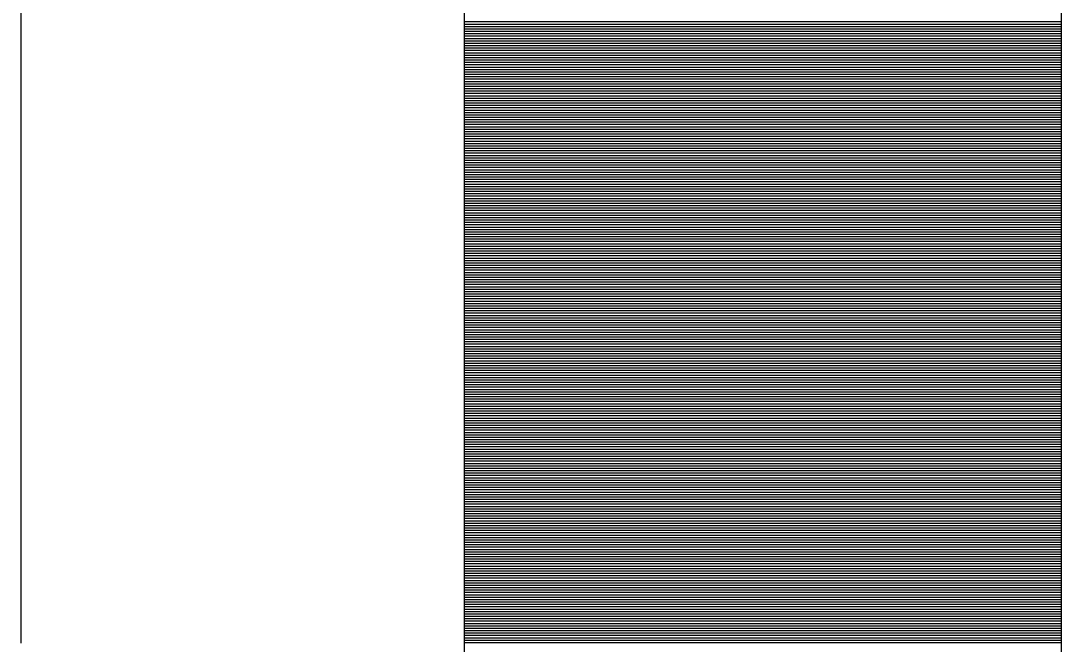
# Model space of a CAD drawing. Extents: x 1678017 to 1687792, y 404433 to 413488.
# Drawn here: x 1684279.56 to 1684283.917, y 411320.709 to 411323.319 of the extents above; entities that cross this region are included whole.
import ezdxf

# ---------------------------------------------------------------- set-up
doc = ezdxf.new("R2010")
doc.units = 0
doc.layers.add('Default', color=7, linetype='Continuous')

msp = doc.modelspace()

# ---------------------------------------------------------------- linework, layer by layer
at = {"layer": 'Default'}
for p, q in [((1684279.5599, 411394.8525), (1684279.5599, 411320.7127)), ((1684281.4171, 411330.5591), (1684281.4171, 411313.1741)), ((1684283.9171, 411330.5591), (1684283.9171, 411313.1741)), ((1684283.9171, 411323.3145), (1684281.4171, 411323.3145)), ((1684283.9171, 411323.3045), (1684281.4171, 411323.3045)), ((1684283.9171, 411323.2945), (1684281.4171, 411323.2945)), ((1684283.9171, 411323.2845), (1684281.4171, 411323.2845)), ((1684283.9171, 411323.2745), (1684281.4171, 411323.2745)), ((1684283.9171, 411323.2645), (1684281.4171, 411323.2645)), ((1684283.9171, 411323.2545), (1684281.4171, 411323.2545)), ((1684283.9171, 411323.2445), (1684281.4171, 411323.2445)), ((1684283.9171, 411323.2345), (1684281.4171, 411323.2345)), ((1684283.9171, 411323.2245), (1684281.4171, 411323.2245)), ((1684283.9171, 411323.2145), (1684281.4171, 411323.2145)), ((1684283.9171, 411323.2045), (1684281.4171, 411323.2045)), ((1684283.9171, 411323.1945), (1684281.4171, 411323.1945)), ((1684283.9171, 411323.1845), (1684281.4171, 411323.1845)), ((1684283.9171, 411323.1745), (1684281.4171, 411323.1745)), ((1684283.9171, 411323.1645), (1684281.4171, 411323.1645)), ((1684283.9171, 411323.1545), (1684281.4171, 411323.1545)), ((1684283.9171, 411323.1445), (1684281.4171, 411323.1445)), ((1684283.9171, 411323.1345), (1684281.4171, 411323.1345)), ((1684283.9171, 411323.1245), (1684281.4171, 411323.1245)), ((1684283.9171, 411323.1145), (1684281.4171, 411323.1145)), ((1684283.9171, 411323.1045), (1684281.4171, 411323.1045)), ((1684283.9171, 411323.0945), (1684281.4171, 411323.0945)), ((1684283.9171, 411323.0845), (1684281.4171, 411323.0845)), ((1684283.9171, 411323.0745), (1684281.4171, 411323.0745)), ((1684283.9171, 411323.0645), (1684281.4171, 411323.0645)), ((1684283.9171, 411323.0545), (1684281.4171, 411323.0545)), ((1684283.9171, 411323.0445), (1684281.4171, 411323.0445)), ((1684283.9171, 411323.0345), (1684281.4171, 411323.0345)), ((1684283.9171, 411323.0245), (1684281.4171, 411323.0245)), ((1684283.9171, 411323.0145), (1684281.4171, 411323.0145)), ((1684283.9171, 411323.0045), (1684281.4171, 411323.0045)), ((1684283.9171, 411322.9945), (1684281.4171, 411322.9945)), ((1684283.9171, 411322.9845), (1684281.4171, 411322.9845)), ((1684283.9171, 411322.9745), (1684281.4171, 411322.9745)), ((1684283.9171, 411322.9645), (1684281.4171, 411322.9645)), ((1684283.9171, 411322.9545), (1684281.4171, 411322.9545)), ((1684283.9171, 411322.9445), (1684281.4171, 411322.9445)), ((1684283.9171, 411322.9345), (1684281.4171, 411322.9345)), ((1684283.9171, 411322.9245), (1684281.4171, 411322.9245)), ((1684283.9171, 411322.9145), (1684281.4171, 411322.9145)), ((1684283.9171, 411322.9045), (1684281.4171, 411322.9045)), ((1684283.9171, 411322.8945), (1684281.4171, 411322.8945)), ((1684283.9171, 411322.8845), (1684281.4171, 411322.8845)), ((1684283.9171, 411322.8745), (1684281.4171, 411322.8745)), ((1684283.9171, 411322.8645), (1684281.4171, 411322.8645)), ((1684283.9171, 411322.8545), (1684281.4171, 411322.8545)), ((1684283.9171, 411322.8445), (1684281.4171, 411322.8445)), ((1684283.9171, 411322.8345), (1684281.4171, 411322.8345)), ((1684283.9171, 411322.8245), (1684281.4171, 411322.8245)), ((1684283.9171, 411322.8145), (1684281.4171, 411322.8145)), ((1684283.9171, 411322.8045), (1684281.4171, 411322.8045)), ((1684283.9171, 411322.7945), (1684281.4171, 411322.7945)), ((1684283.9171, 411322.7845), (1684281.4171, 411322.7845)), ((1684283.9171, 411322.7745), (1684281.4171, 411322.7745)), ((1684283.9171, 411322.7645), (1684281.4171, 411322.7645)), ((1684283.9171, 411322.7545), (1684281.4171, 411322.7545)), ((1684283.9171, 411322.7445), (1684281.4171, 411322.7445)), ((1684283.9171, 411322.7345), (1684281.4171, 411322.7345)), ((1684283.9171, 411322.7245), (1684281.4171, 411322.7245)), ((1684283.9171, 411322.7145), (1684281.4171, 411322.7145)), ((1684283.9171, 411322.7045), (1684281.4171, 411322.7045)), ((1684283.9171, 411322.6945), (1684281.4171, 411322.6945)), ((1684283.9171, 411322.6845), (1684281.4171, 411322.6845)), ((1684283.9171, 411322.6745), (1684281.4171, 411322.6745)), ((1684283.9171, 411322.6645), (1684281.4171, 411322.6645)), ((1684283.9171, 411322.6545), (1684281.4171, 411322.6545)), ((1684283.9171, 411322.6445), (1684281.4171, 411322.6445)), ((1684283.9171, 411322.6345), (1684281.4171, 411322.6345)), ((1684283.9171, 411322.6245), (1684281.4171, 411322.6245)), ((1684283.9171, 411322.6145), (1684281.4171, 411322.6145)), ((1684283.9171, 411322.6045), (1684281.4171, 411322.6045)), ((1684283.9171, 411322.5945), (1684281.4171, 411322.5945)), ((1684283.9171, 411322.5845), (1684281.4171, 411322.5845)), ((1684283.9171, 411322.5745), (1684281.4171, 411322.5745)), ((1684283.9171, 411322.5645), (1684281.4171, 411322.5645)), ((1684283.9171, 411322.5545), (1684281.4171, 411322.5545)), ((1684283.9171, 411322.5445), (1684281.4171, 411322.5445)), ((1684283.9171, 411322.5345), (1684281.4171, 411322.5345)), ((1684283.9171, 411322.5245), (1684281.4171, 411322.5245)), ((1684283.9171, 411322.5145), (1684281.4171, 411322.5145)), ((1684283.9171, 411322.5045), (1684281.4171, 411322.5045)), ((1684283.9171, 411322.4945), (1684281.4171, 411322.4945)), ((1684283.9171, 411322.4845), (1684281.4171, 411322.4845)), ((1684283.9171, 411322.4745), (1684281.4171, 411322.4745)), ((1684283.9171, 411322.4645), (1684281.4171, 411322.4645)), ((1684283.9171, 411322.4545), (1684281.4171, 411322.4545)), ((1684283.9171, 411322.4445), (1684281.4171, 411322.4445)), ((1684283.9171, 411322.4345), (1684281.4171, 411322.4345)), ((1684283.9171, 411322.4245), (1684281.4171, 411322.4245)), ((1684283.9171, 411322.4145), (1684281.4171, 411322.4145)), ((1684283.9171, 411322.4045), (1684281.4171, 411322.4045)), ((1684283.9171, 411322.3945), (1684281.4171, 411322.3945)), ((1684283.9171, 411322.3845), (1684281.4171, 411322.3845)), ((1684283.9171, 411322.3745), (1684281.4171, 411322.3745)), ((1684283.9171, 411322.3645), (1684281.4171, 411322.3645)), ((1684283.9171, 411322.3545), (1684281.4171, 411322.3545)), ((1684283.9171, 411322.3445), (1684281.4171, 411322.3445)), ((1684283.9171, 411322.3345), (1684281.4171, 411322.3345)), ((1684283.9171, 411322.3245), (1684281.4171, 411322.3245)), ((1684283.9171, 411322.3145), (1684281.4171, 411322.3145)), ((1684283.9171, 411322.3045), (1684281.4171, 411322.3045)), ((1684283.9171, 411322.2945), (1684281.4171, 411322.2945)), ((1684283.9171, 411322.2845), (1684281.4171, 411322.2845)), ((1684283.9171, 411322.2745), (1684281.4171, 411322.2745)), ((1684283.9171, 411322.2645), (1684281.4171, 411322.2645)), ((1684283.9171, 411322.2545), (1684281.4171, 411322.2545)), ((1684283.9171, 411322.2445), (1684281.4171, 411322.2445)), ((1684283.9171, 411322.2345), (1684281.4171, 411322.2345)), ((1684283.9171, 411322.2245), (1684281.4171, 411322.2245)), ((1684283.9171, 411322.2145), (1684281.4171, 411322.2145)), ((1684283.9171, 411322.2045), (1684281.4171, 411322.2045)), ((1684283.9171, 411322.1945), (1684281.4171, 411322.1945)), ((1684283.9171, 411322.1845), (1684281.4171, 411322.1845)), ((1684283.9171, 411322.1745), (1684281.4171, 411322.1745)), ((1684283.9171, 411322.1645), (1684281.4171, 411322.1645)), ((1684283.9171, 411322.1545), (1684281.4171, 411322.1545)), ((1684283.9171, 411322.1445), (1684281.4171, 411322.1445)), ((1684283.9171, 411322.1345), (1684281.4171, 411322.1345)), ((1684283.9171, 411322.1245), (1684281.4171, 411322.1245)), ((1684283.9171, 411322.1145), (1684281.4171, 411322.1145)), ((1684283.9171, 411322.1045), (1684281.4171, 411322.1045)), ((1684283.9171, 411322.0945), (1684281.4171, 411322.0945)), ((1684283.9171, 411322.0845), (1684281.4171, 411322.0845)), ((1684283.9171, 411322.0745), (1684281.4171, 411322.0745)), ((1684283.9171, 411322.0645), (1684281.4171, 411322.0645)), ((1684283.9171, 411322.0545), (1684281.4171, 411322.0545)), ((1684283.9171, 411322.0445), (1684281.4171, 411322.0445)), ((1684283.9171, 411322.0345), (1684281.4171, 411322.0345)), ((1684283.9171, 411322.0245), (1684281.4171, 411322.0245)), ((1684283.9171, 411322.0145), (1684281.4171, 411322.0145)), ((1684283.9171, 411322.0045), (1684281.4171, 411322.0045)), ((1684283.9171, 411321.9945), (1684281.4171, 411321.9945)), ((1684283.9171, 411321.9845), (1684281.4171, 411321.9845)), ((1684283.9171, 411321.9745), (1684281.4171, 411321.9745)), ((1684283.9171, 411321.9645), (1684281.4171, 411321.9645)), ((1684283.9171, 411321.9545), (1684281.4171, 411321.9545)), ((1684283.9171, 411321.9445), (1684281.4171, 411321.9445)), ((1684283.9171, 411321.9345), (1684281.4171, 411321.9345)), ((1684283.9171, 411321.9245), (1684281.4171, 411321.9245)), ((1684283.9171, 411321.9145), (1684281.4171, 411321.9145)), ((1684283.9171, 411321.9045), (1684281.4171, 411321.9045)), ((1684283.9171, 411321.8945), (1684281.4171, 411321.8945)), ((1684283.9171, 411321.8845), (1684281.4171, 411321.8845)), ((1684283.9171, 411321.8745), (1684281.4171, 411321.8745)), ((1684283.9171, 411321.8645), (1684281.4171, 411321.8645)), ((1684283.9171, 411321.8545), (1684281.4171, 411321.8545)), ((1684283.9171, 411321.8445), (1684281.4171, 411321.8445)), ((1684283.9171, 411321.8345), (1684281.4171, 411321.8345)), ((1684283.9171, 411321.8245), (1684281.4171, 411321.8245)), ((1684283.9171, 411321.8145), (1684281.4171, 411321.8145)), ((1684283.9171, 411321.8045), (1684281.4171, 411321.8045)), ((1684283.9171, 411321.7945), (1684281.4171, 411321.7945)), ((1684283.9171, 411321.7845), (1684281.4171, 411321.7845)), ((1684283.9171, 411321.7745), (1684281.4171, 411321.7745)), ((1684283.9171, 411321.7645), (1684281.4171, 411321.7645)), ((1684283.9171, 411321.7545), (1684281.4171, 411321.7545)), ((1684283.9171, 411321.7445), (1684281.4171, 411321.7445)), ((1684283.9171, 411321.7345), (1684281.4171, 411321.7345)), ((1684283.9171, 411321.7245), (1684281.4171, 411321.7245)), ((1684283.9171, 411321.7145), (1684281.4171, 411321.7145)), ((1684283.9171, 411321.7045), (1684281.4171, 411321.7045)), ((1684283.9171, 411321.6945), (1684281.4171, 411321.6945)), ((1684283.9171, 411321.6845), (1684281.4171, 411321.6845)), ((1684283.9171, 411321.6745), (1684281.4171, 411321.6745)), ((1684283.9171, 411321.6645), (1684281.4171, 411321.6645)), ((1684283.9171, 411321.6545), (1684281.4171, 411321.6545)), ((1684283.9171, 411321.6445), (1684281.4171, 411321.6445)), ((1684283.9171, 411321.6345), (1684281.4171, 411321.6345)), ((1684283.9171, 411321.6245), (1684281.4171, 411321.6245)), ((1684283.9171, 411321.6145), (1684281.4171, 411321.6145)), ((1684283.9171, 411321.6045), (1684281.4171, 411321.6045)), ((1684283.9171, 411321.5945), (1684281.4171, 411321.5945)), ((1684283.9171, 411321.5845), (1684281.4171, 411321.5845)), ((1684283.9171, 411321.5745), (1684281.4171, 411321.5745)), ((1684283.9171, 411321.5645), (1684281.4171, 411321.5645)), ((1684283.9171, 411321.5545), (1684281.4171, 411321.5545)), ((1684283.9171, 411321.5445), (1684281.4171, 411321.5445)), ((1684283.9171, 411321.5345), (1684281.4171, 411321.5345)), ((1684283.9171, 411321.5245), (1684281.4171, 411321.5245)), ((1684283.9171, 411321.5145), (1684281.4171, 411321.5145)), ((1684283.9171, 411321.5045), (1684281.4171, 411321.5045)), ((1684283.9171, 411321.4945), (1684281.4171, 411321.4945)), ((1684283.9171, 411321.4845), (1684281.4171, 411321.4845)), ((1684283.9171, 411321.4745), (1684281.4171, 411321.4745)), ((1684283.9171, 411321.4645), (1684281.4171, 411321.4645)), ((1684283.9171, 411321.4545), (1684281.4171, 411321.4545)), ((1684283.9171, 411321.4445), (1684281.4171, 411321.4445)), ((1684283.9171, 411321.4345), (1684281.4171, 411321.4345)), ((1684283.9171, 411321.4245), (1684281.4171, 411321.4245)), ((1684283.9171, 411321.4145), (1684281.4171, 411321.4145)), ((1684283.9171, 411321.4045), (1684281.4171, 411321.4045)), ((1684283.9171, 411321.3945), (1684281.4171, 411321.3945)), ((1684283.9171, 411321.3845), (1684281.4171, 411321.3845)), ((1684283.9171, 411321.3745), (1684281.4171, 411321.3745)), ((1684283.9171, 411321.3645), (1684281.4171, 411321.3645)), ((1684283.9171, 411321.3545), (1684281.4171, 411321.3545)), ((1684283.9171, 411321.3445), (1684281.4171, 411321.3445)), ((1684283.9171, 411321.3345), (1684281.4171, 411321.3345)), ((1684283.9171, 411321.3245), (1684281.4171, 411321.3245)), ((1684283.9171, 411321.3145), (1684281.4171, 411321.3145)), ((1684283.9171, 411321.3045), (1684281.4171, 411321.3045)), ((1684283.9171, 411321.2945), (1684281.4171, 411321.2945)), ((1684283.9171, 411321.2845), (1684281.4171, 411321.2845)), ((1684283.9171, 411321.2745), (1684281.4171, 411321.2745)), ((1684283.9171, 411321.2645), (1684281.4171, 411321.2645)), ((1684283.9171, 411321.2545), (1684281.4171, 411321.2545)), ((1684283.9171, 411321.2445), (1684281.4171, 411321.2445)), ((1684283.9171, 411321.2345), (1684281.4171, 411321.2345)), ((1684283.9171, 411321.2245), (1684281.4171, 411321.2245)), ((1684283.9171, 411321.2145), (1684281.4171, 411321.2145)), ((1684283.9171, 411321.2045), (1684281.4171, 411321.2045)), ((1684283.9171, 411321.1945), (1684281.4171, 411321.1945)), ((1684283.9171, 411321.1845), (1684281.4171, 411321.1845)), ((1684283.9171, 411321.1745), (1684281.4171, 411321.1745)), ((1684283.9171, 411321.1645), (1684281.4171, 411321.1645)), ((1684283.9171, 411321.1545), (1684281.4171, 411321.1545)), ((1684283.9171, 411321.1445), (1684281.4171, 411321.1445)), ((1684283.9171, 411321.1345), (1684281.4171, 411321.1345)), ((1684283.9171, 411321.1245), (1684281.4171, 411321.1245)), ((1684283.9171, 411321.1145), (1684281.4171, 411321.1145)), ((1684283.9171, 411321.1045), (1684281.4171, 411321.1045)), ((1684283.9171, 411321.0945), (1684281.4171, 411321.0945)), ((1684283.9171, 411321.0845), (1684281.4171, 411321.0845)), ((1684283.9171, 411321.0745), (1684281.4171, 411321.0745)), ((1684283.9171, 411321.0645), (1684281.4171, 411321.0645)), ((1684283.9171, 411321.0545), (1684281.4171, 411321.0545)), ((1684283.9171, 411321.0445), (1684281.4171, 411321.0445)), ((1684283.9171, 411321.0345), (1684281.4171, 411321.0345)), ((1684283.9171, 411321.0245), (1684281.4171, 411321.0245)), ((1684283.9171, 411321.0145), (1684281.4171, 411321.0145)), ((1684283.9171, 411321.0045), (1684281.4171, 411321.0045)), ((1684283.9171, 411320.9945), (1684281.4171, 411320.9945)), ((1684283.9171, 411320.9845), (1684281.4171, 411320.9845)), ((1684283.9171, 411320.9745), (1684281.4171, 411320.9745)), ((1684283.9171, 411320.9645), (1684281.4171, 411320.9645)), ((1684283.9171, 411320.9545), (1684281.4171, 411320.9545)), ((1684283.9171, 411320.9445), (1684281.4171, 411320.9445)), ((1684283.9171, 411320.9345), (1684281.4171, 411320.9345)), ((1684283.9171, 411320.9245), (1684281.4171, 411320.9245)), ((1684283.9171, 411320.9145), (1684281.4171, 411320.9145)), ((1684283.9171, 411320.9045), (1684281.4171, 411320.9045)), ((1684283.9171, 411320.8945), (1684281.4171, 411320.8945)), ((1684283.9171, 411320.8845), (1684281.4171, 411320.8845)), ((1684283.9171, 411320.8745), (1684281.4171, 411320.8745)), ((1684283.9171, 411320.8645), (1684281.4171, 411320.8645)), ((1684283.9171, 411320.8545), (1684281.4171, 411320.8545)), ((1684283.9171, 411320.8445), (1684281.4171, 411320.8445)), ((1684283.9171, 411320.8345), (1684281.4171, 411320.8345)), ((1684283.9171, 411320.8245), (1684281.4171, 411320.8245)), ((1684283.9171, 411320.8145), (1684281.4171, 411320.8145)), ((1684283.9171, 411320.8045), (1684281.4171, 411320.8045)), ((1684283.9171, 411320.7945), (1684281.4171, 411320.7945)), ((1684283.9171, 411320.7845), (1684281.4171, 411320.7845)), ((1684283.9171, 411320.7745), (1684281.4171, 411320.7745)), ((1684283.9171, 411320.7645), (1684281.4171, 411320.7645)), ((1684283.9171, 411320.7545), (1684281.4171, 411320.7545)), ((1684283.9171, 411320.7445), (1684281.4171, 411320.7445)), ((1684283.9171, 411320.7345), (1684281.4171, 411320.7345)), ((1684283.9171, 411320.7245), (1684281.4171, 411320.7245)), ((1684283.9171, 411320.7145), (1684281.4171, 411320.7145))]:
    msp.add_line(p, q, dxfattribs=at)

doc.saveas('drawing.dxf')
